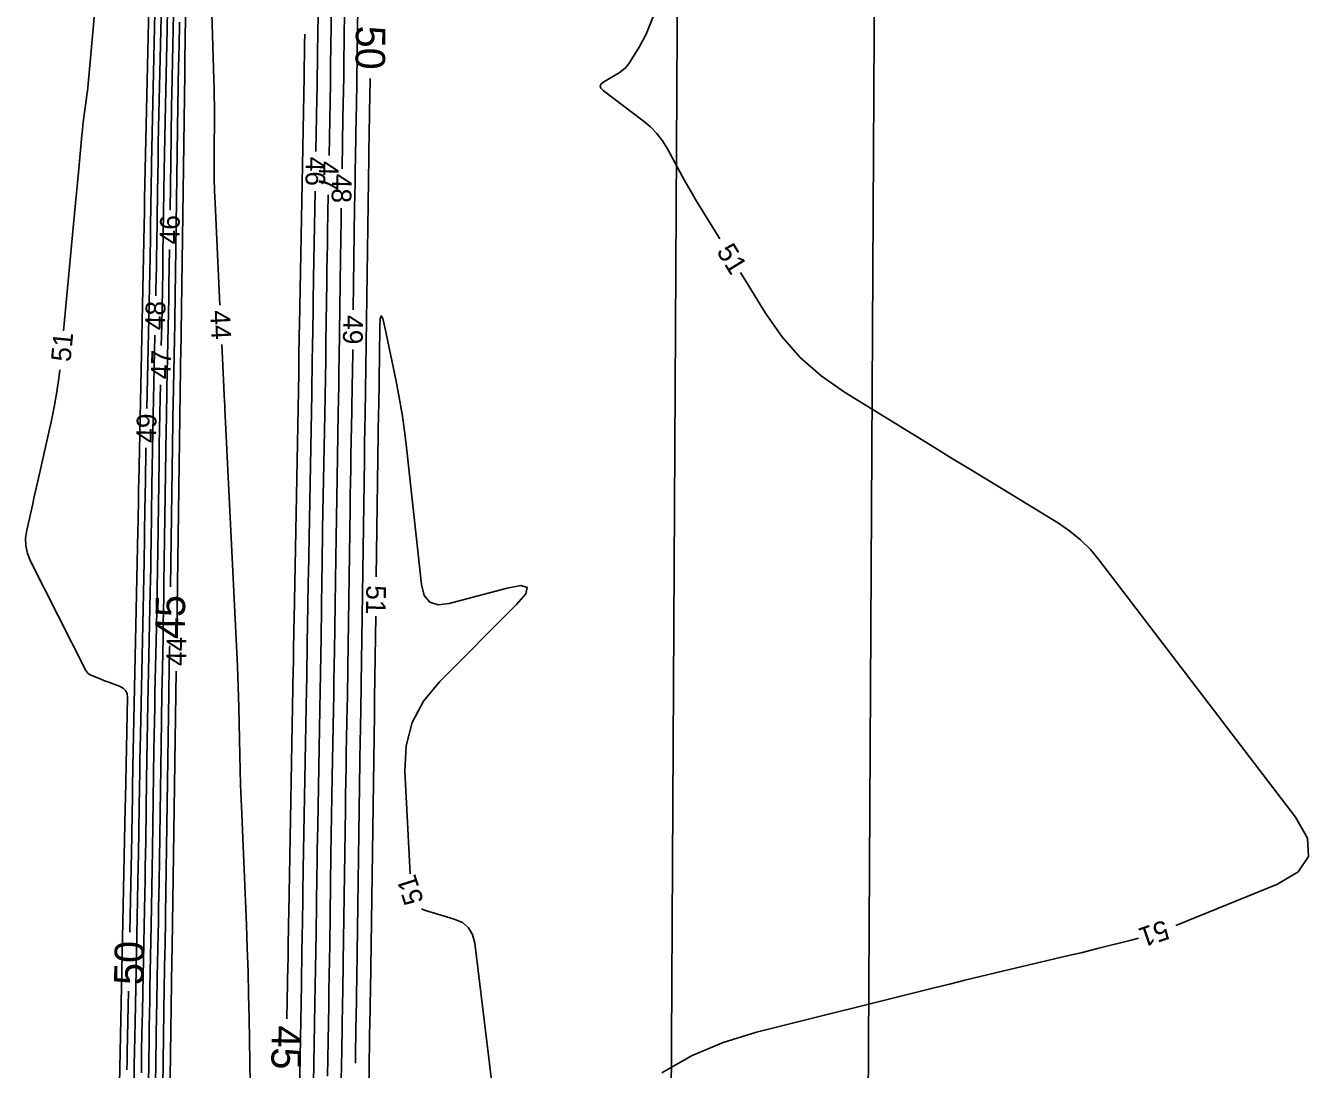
# Model space of a CAD drawing. Extents: x 2384780 to 2405861, y 547869 to 573706.
# Drawn here: x 2395692.7 to 2395822.9, y 553379 to 553485 of the extents above; entities that cross this region are included whole.
import ezdxf

# ---------------------------------------------------------------- set-up
doc = ezdxf.new("R2010")
doc.units = 0
for name, color, linetype in [('Old_Level_60', 7, 'Continuous'), ('Old_Level_61', 7, 'Continuous'), ('Prop Buffer Zone 1', 7, 'Continuous'), ('Prop Buffer Zone 2', 7, 'Continuous')]:
    doc.layers.add(name, color=color, linetype=linetype)

msp = doc.modelspace()

# ---------------------------------------------------------------- linework, layer by layer
at = {"layer": 'Old_Level_60'}
for points in [[(2395709.30325, 553510.1985), (2395708.8915, 553481.42575), (2395708.8895, 553481.2935), (2395708.88725, 553481.16125), (2395708.88475, 553481.029), (2395708.882, 553480.8965), (2395708.8725, 553480.4645), (2395708.8705, 553480.37175), (2395708.86875, 553480.27925), (2395708.86725, 553480.18675), (2395708.86575, 553480.094), (2395708.45525, 553451.4345), (2395708.45325, 553451.30125), (2395708.451, 553451.16775), (2395708.4485, 553451.03425), (2395708.44575, 553450.90075), (2395708.4365, 553450.465), (2395708.4345, 553450.3715), (2395708.43275, 553450.27825), (2395708.43125, 553450.18475), (2395708.42975, 553450.0915), (2395708.04725, 553423.40575)], [(2395696.5645, 553453.96825), (2395697.681, 553465.88875), (2395697.778, 553466.925), (2395697.875, 553467.96125), (2395697.972, 553468.99775), (2395698.06925, 553470.034), (2395698.42525, 553473.8345), (2395698.4765, 553474.352), (2395698.53325, 553474.86875), (2395698.5955, 553475.385), (2395698.66325, 553475.9005), (2395698.8935, 553477.584), (2395698.94075, 553477.94475), (2395698.984, 553478.30625), (2395699.023, 553478.66825), (2395699.05775, 553479.0305), (2395701.1555, 553502.268)], [(2395725.97325, 553456.07975), (2395726.117, 553466.4465), (2395726.13575, 553467.731), (2395726.15575, 553469.01575), (2395726.1775, 553470.30025), (2395726.20075, 553471.58475), (2395726.2795, 553475.78075), (2395726.29575, 553476.68), (2395726.311, 553477.57925), (2395726.325, 553478.47825), (2395726.338, 553479.3775), (2395726.5805, 553497.05025)], [(2395705.97725, 553492.47875), (2395705.507, 553470.969), (2395705.48725, 553470.0235), (2395705.46925, 553469.07775), (2395705.453, 553468.132), (2395705.4385, 553467.18625), (2395705.39425, 553464.0965), (2395705.38425, 553463.4345), (2395705.373, 553462.7725), (2395705.3605, 553462.1105), (2395705.347, 553461.4485), (2395705.01725, 553446.06725)], [(2395724.836, 553470.41025), (2395724.93325, 553475.5985), (2395724.95825, 553476.97575), (2395724.98125, 553478.35275), (2395725.00275, 553479.73), (2395725.02275, 553481.10725), (2395725.16825, 553491.7075)], [(2395758.67225, 553491.521), (2395755.985, 553484.75975), (2395755.769, 553484.24875), (2395755.5315, 553483.74825), (2395755.273, 553483.2585), (2395754.993, 553482.77925), (2395754.0435, 553481.23175), (2395753.8235, 553480.91675), (2395753.57075, 553480.63525), (2395753.28525, 553480.387), (2395752.967, 553480.17225), (2395751.40075, 553479.24525), (2395751.146, 553479.04175), (2395751.053, 553478.8295), (2395751.12125, 553478.60775), (2395751.3515, 553478.377), (2395755.42325, 553475.293), (2395756.154, 553474.67675), (2395756.807, 553473.99375), (2395757.38225, 553473.24425), (2395757.8795, 553472.42825), (2395759.37775, 553469.65325), (2395759.70275, 553469.061), (2395760.03625, 553468.4735), (2395760.37775, 553467.89075), (2395760.7275, 553467.3125), (2395763.1995, 553463.291)], [(2395712.43525, 553456.57425), (2395711.94375, 553466.93625), (2395711.893, 553468.184), (2395711.8595, 553469.432), (2395711.84275, 553470.68025), (2395711.84325, 553471.929), (2395711.87225, 553476.00825), (2395711.87425, 553476.8825), (2395711.8675, 553477.7565), (2395711.85225, 553478.6305), (2395711.8285, 553479.50425), (2395711.4685, 553490.68175)], [(2395723.51825, 553471.75675), (2395723.58625, 553475.38175), (2395723.62025, 553477.254), (2395723.65175, 553479.1265), (2395723.681, 553480.999), (2395723.70775, 553482.87125), (2395723.79175, 553488.988)], [(2395706.52625, 553488.6995), (2395706.2175, 553474.5775), (2395706.1835, 553472.94775), (2395706.15225, 553471.318), (2395706.1245, 553469.688), (2395706.0995, 553468.058), (2395706.02325, 553462.7335), (2395706.006, 553461.5925), (2395705.9865, 553460.4515), (2395705.965, 553459.31075), (2395705.94175, 553458.16975), (2395705.92775, 553457.52575)], [(2395707.11, 553486.60025), (2395707.069, 553484.63725), (2395706.8995, 553476.882), (2395706.86475, 553475.22025), (2395706.833, 553473.55825), (2395706.8045, 553471.89625), (2395706.77925, 553470.23425), (2395706.65775, 553461.76175), (2395706.63025, 553459.94625), (2395706.59925, 553458.13075), (2395706.56525, 553456.31525), (2395706.528, 553454.5), (2395706.48475, 553452.484)], [(2395707.72675, 553486.096), (2395707.69725, 553484.55125), (2395707.665, 553483.00675), (2395707.55475, 553477.961), (2395707.532, 553476.87975), (2395707.5115, 553475.7985), (2395707.493, 553474.71725), (2395707.47625, 553473.636), (2395707.37025, 553466.2225)], [(2395722.183, 553472.15775), (2395722.28425, 553477.56475), (2395722.3055, 553478.7325), (2395722.325, 553479.9), (2395722.34325, 553481.06775), (2395722.36, 553482.2355), (2395722.4125, 553486.05025)], [(2395720.371, 553369.297), (2395720.7115, 553387.592), (2395720.7325, 553388.75525), (2395720.75225, 553389.91825), (2395720.77075, 553391.0815), (2395720.78775, 553392.24475), (2395720.8415, 553396.0445), (2395720.85325, 553396.85875), (2395720.86625, 553397.673), (2395720.88, 553398.48725), (2395720.89475, 553399.3015), (2395721.23575, 553417.58325), (2395721.257, 553418.74775), (2395721.2765, 553419.91225), (2395721.295, 553421.077), (2395721.312, 553422.2415), (2395721.36525, 553426.046), (2395721.377, 553426.86125), (2395721.39, 553427.67625), (2395721.40375, 553428.4915), (2395721.4185, 553429.30675), (2395721.76, 553447.57425), (2395721.78125, 553448.74025), (2395721.80075, 553449.90625), (2395721.81925, 553451.07225), (2395721.836, 553452.2385), (2395721.88875, 553456.04775), (2395721.90075, 553456.864), (2395721.9135, 553457.68025), (2395721.92725, 553458.4965), (2395721.942, 553459.31275), (2395722.108, 553468.1585)], [(2395721.85475, 553373.551), (2395722.0795, 553385.6295), (2395722.112, 553387.425), (2395722.1425, 553389.22025), (2395722.17075, 553391.0155), (2395722.19725, 553392.811), (2395722.28, 553398.676), (2395722.29825, 553399.93275), (2395722.31825, 553401.1895), (2395722.3395, 553402.44625), (2395722.36225, 553403.703), (2395722.5835, 553415.5525), (2395722.61625, 553417.3715), (2395722.647, 553419.19075), (2395722.67575, 553421.01), (2395722.70225, 553422.82925), (2395722.7855, 553428.77225), (2395722.804, 553430.04575), (2395722.824, 553431.319), (2395722.8455, 553432.5925), (2395722.86875, 553433.866), (2395723.08575, 553445.47), (2395723.119, 553447.31475), (2395723.15025, 553449.1595), (2395723.179, 553451.0045), (2395723.20575, 553452.84925), (2395723.2895, 553458.876), (2395723.308, 553460.16725), (2395723.3285, 553461.45875), (2395723.35025, 553462.75), (2395723.37375, 553464.0415), (2395723.44325, 553467.7575)], [(2395723.34725, 553378.27925), (2395723.48075, 553385.44925), (2395723.5085, 553386.9855), (2395723.5345, 553388.522), (2395723.55875, 553390.0585), (2395723.58125, 553391.595), (2395723.711, 553400.77275), (2395723.73975, 553402.73925), (2395723.771, 553404.706), (2395723.80425, 553406.6725), (2395723.83975, 553408.639), (2395723.96825, 553415.52), (2395723.99475, 553416.9945), (2395724.01975, 553418.46925), (2395724.043, 553419.94375), (2395724.0645, 553421.4185), (2395724.1975, 553430.92625), (2395724.227, 553432.94425), (2395724.25875, 553434.96175), (2395724.293, 553436.9795), (2395724.3295, 553438.99725), (2395724.45275, 553445.58825), (2395724.47825, 553447.0005), (2395724.50225, 553448.413), (2395724.52425, 553449.82525), (2395724.54475, 553451.23775), (2395724.6845, 553461.30225), (2395724.71275, 553463.26975), (2395724.74375, 553465.23725), (2395724.7635, 553466.411)], [(2395707.313, 553462.22275), (2395707.263, 553458.736), (2395707.24075, 553457.27275), (2395707.21575, 553455.80975), (2395707.18825, 553454.3465), (2395707.15825, 553452.8835), (2395707.05575, 553448.10425), (2395707.03475, 553447.08), (2395707.0155, 553446.05575), (2395706.99825, 553445.0315), (2395706.9825, 553444.00725), (2395706.75775, 553428.33775), (2395706.73675, 553426.947), (2395706.71325, 553425.55625), (2395706.6875, 553424.16575), (2395706.6595, 553422.775), (2395706.56375, 553418.2325), (2395706.544, 553417.25925), (2395706.526, 553416.28575), (2395706.5095, 553415.31225), (2395706.49475, 553414.33875), (2395706.26, 553397.982), (2395706.24, 553396.65625), (2395706.21775, 553395.3305), (2395706.1935, 553394.00475), (2395706.167, 553392.679), (2395706.07725, 553388.3485), (2395706.05875, 553387.4205), (2395706.04175, 553386.4925), (2395706.02625, 553385.5645), (2395706.01225, 553384.6365), (2395705.7685, 553367.66275)], [(2395765.29425, 553459.88325), (2395767.83675, 553455.7465), (2395769.47975, 553453.3875), (2395771.36125, 553451.267), (2395773.48125, 553449.38525), (2395775.84025, 553447.74225), (2395785.006, 553442.1065), (2395786.7335, 553441.04525), (2395788.46225, 553439.9855), (2395790.192, 553438.9275), (2395791.9225, 553437.87075), (2395797.57725, 553434.42175), (2395798.74525, 553433.634), (2395799.8255, 553432.749), (2395800.81825, 553431.76675), (2395801.72325, 553430.68725), (2395821.6515, 553404.5815), (2395822.85475, 553402.429), (2395822.948, 553400.578), (2395821.931, 553399.0285), (2395819.804, 553397.78075), (2395809.49375, 553393.56375)], [(2395731.74975, 553398.82625), (2395731.228, 553409.2465), (2395731.3465, 553411.808), (2395731.96875, 553414.17575), (2395733.0945, 553416.34975), (2395734.724, 553418.33), (2395742.556, 553426.17125), (2395743.48375, 553427.26525), (2395743.632, 553427.909), (2395743.00025, 553428.10225), (2395741.58925, 553427.8455), (2395735.70575, 553426.271), (2395734.585, 553426.13775), (2395733.74425, 553426.4135), (2395733.18325, 553427.098), (2395732.90225, 553428.191), (2395731.38925, 553442.116), (2395731.18425, 553443.8115), (2395730.9385, 553445.50025), (2395730.65225, 553447.18275), (2395730.32525, 553448.859), (2395729.19025, 553454.32375), (2395728.9755, 553455.199), (2395728.81725, 553455.48225), (2395728.71575, 553455.174), (2395728.67075, 553454.274), (2395728.55975, 553446.2575), (2395728.559, 553446.21525), (2395728.55825, 553446.17275), (2395728.55775, 553446.1305), (2395728.557, 553446.088), (2395728.55425, 553445.94975), (2395728.55375, 553445.92), (2395728.55325, 553445.89025), (2395728.55275, 553445.86075), (2395728.55225, 553445.831), (2395728.31675, 553428.9935)], [(2395705.842, 553453.5265), (2395705.66775, 553445.4015), (2395705.63125, 553443.6175), (2395705.59775, 553441.8335), (2395705.56725, 553440.04925), (2395705.54025, 553438.265), (2395705.45675, 553432.4365), (2395705.43775, 553431.1875), (2395705.4165, 553429.93875), (2395705.3935, 553428.68975), (2395705.36825, 553427.441), (2395705.13025, 553416.13725), (2395705.09125, 553414.21575), (2395705.05575, 553412.29375), (2395705.02325, 553410.372), (2395704.994, 553408.45025), (2395704.904, 553402.17175), (2395704.8835, 553400.8265), (2395704.861, 553399.48125), (2395704.8365, 553398.136), (2395704.8095, 553396.79075), (2395704.6025, 553386.7985), (2395704.56175, 553384.753), (2395704.52425, 553382.70775), (2395704.49, 553380.66225), (2395704.459, 553378.61675)], [(2395715.56575, 553373.0665), (2395715.394, 553384.15425), (2395715.34925, 553386.53), (2395715.289, 553388.90525), (2395715.213, 553391.28025), (2395715.12125, 553393.6545), (2395714.65075, 553404.87575), (2395714.592, 553406.37), (2395714.54125, 553407.86425), (2395714.49825, 553409.359), (2395714.46325, 553410.854), (2395714.362, 553415.738), (2395714.3365, 553416.78425), (2395714.30375, 553417.8305), (2395714.2635, 553418.87625), (2395714.216, 553419.922), (2395712.93875, 553446.01525), (2395712.9355, 553446.0845), (2395712.93275, 553446.154), (2395712.93025, 553446.22325), (2395712.92825, 553446.29275), (2395712.92225, 553446.51925), (2395712.92075, 553446.568), (2395712.919, 553446.6165), (2395712.91675, 553446.665), (2395712.914, 553446.7135), (2395712.86675, 553447.546), (2395712.85675, 553447.7245), (2395712.84725, 553447.903), (2395712.83825, 553448.08125), (2395712.8295, 553448.25975), (2395712.62475, 553452.57875)], [(2395724.7475, 553377.866), (2395724.77275, 553379.35975), (2395724.79975, 553380.85325), (2395724.8905, 553385.73275), (2395724.9095, 553386.77825), (2395724.92725, 553387.82375), (2395724.94375, 553388.8695), (2395724.959, 553389.91525), (2395725.177, 553405.36475), (2395725.198, 553406.7935), (2395725.22075, 553408.2225), (2395725.245, 553409.65125), (2395725.27075, 553411.08), (2395725.35775, 553415.74725), (2395725.376, 553416.7475), (2395725.39275, 553417.7475), (2395725.4085, 553418.74775), (2395725.42325, 553419.748), (2395725.649, 553435.886), (2395725.669, 553437.2455), (2395725.69025, 553438.60475), (2395725.71325, 553439.964), (2395725.738, 553441.32325), (2395725.821, 553445.76325), (2395725.83825, 553446.71475), (2395725.85425, 553447.66625), (2395725.86925, 553448.61775), (2395725.883, 553449.56925), (2395725.91775, 553452.08025)], [(2395702.245, 553377.46), (2395702.8265, 553405.5275), (2395702.82825, 553405.6175), (2395702.83, 553405.70725), (2395702.8315, 553405.797), (2395702.83275, 553405.887), (2395702.837, 553406.1805), (2395702.838, 553406.24325), (2395702.839, 553406.30625), (2395702.84025, 553406.369), (2395702.8415, 553406.432), (2395703.05875, 553416.74525), (2395703.019, 553417.114), (2395702.88325, 553417.4175), (2395702.6515, 553417.65575), (2395702.32325, 553417.82875), (2395701.04675, 553418.30475), (2395700.80775, 553418.39525), (2395700.56975, 553418.48825), (2395700.33275, 553418.584), (2395700.09675, 553418.682), (2395699.32725, 553419.00675), (2395699.173, 553419.0875), (2395699.0395, 553419.19075), (2395698.92725, 553419.31675), (2395698.836, 553419.46525), (2395693.2185, 553430.57425), (2395692.909, 553431.3345), (2395692.74075, 553432.1125), (2395692.7135, 553432.90775), (2395692.82775, 553433.72075), (2395693.431, 553436.405), (2395693.56025, 553436.98025), (2395693.68975, 553437.5555), (2395693.819, 553438.13075), (2395693.94825, 553438.70575), (2395695.37225, 553445.0415), (2395695.6555, 553446.4025), (2395695.895, 553447.77075), (2395696.0905, 553449.14575), (2395696.18275, 553449.9865)], [(2395706.399, 553448.48475), (2395706.3695, 553447.11125), (2395706.337, 553445.528), (2395706.30725, 553443.9445), (2395706.28025, 553442.36125), (2395706.25625, 553440.77775), (2395706.1255, 553431.6565), (2395706.09575, 553429.702), (2395706.06275, 553427.7475), (2395706.0265, 553425.79325), (2395705.987, 553423.83875), (2395705.84625, 553417.1545), (2395705.81725, 553415.72225), (2395705.79075, 553414.28975), (2395705.7665, 553412.85725), (2395705.74475, 553411.425), (2395705.59875, 553401.248), (2395705.56975, 553399.327), (2395705.5375, 553397.406), (2395705.50225, 553395.485), (2395705.464, 553393.56425), (2395705.334, 553387.2895), (2395705.30725, 553385.94475), (2395705.2825, 553384.6), (2395705.26, 553383.2555), (2395705.23975, 553381.91075), (2395705.0795, 553370.76525)], [(2395704.9315, 553442.068), (2395704.93, 553441.99975), (2395704.9065, 553440.861), (2395704.88525, 553439.72225), (2395704.86575, 553438.5835), (2395704.8485, 553437.4445), (2395704.795, 553433.72425), (2395704.783, 553432.927), (2395704.7695, 553432.13), (2395704.75475, 553431.33275), (2395704.73875, 553430.5355), (2395704.36775, 553412.92025), (2395704.34125, 553411.609), (2395704.31675, 553410.298), (2395704.29475, 553408.98675), (2395704.27475, 553407.6755), (2395704.21325, 553403.39225), (2395704.1995, 553402.4745), (2395704.184, 553401.5565), (2395704.16725, 553400.63875), (2395704.149, 553399.721), (2395703.818, 553383.747), (2395703.78875, 553382.28125), (2395703.76175, 553380.81525), (2395703.73725, 553379.34925), (2395703.715, 553377.88325)], [(2395728.26075, 553424.994), (2395728.1435, 553416.61925), (2395728.14125, 553416.46175), (2395728.13875, 553416.3045), (2395728.136, 553416.147), (2395728.13325, 553415.98975), (2395728.1235, 553415.47575), (2395728.12175, 553415.3655), (2395728.11975, 553415.2555), (2395728.118, 553415.14525), (2395728.1165, 553415.035), (2395727.72, 553386.95675), (2395727.71625, 553386.69225), (2395727.712, 553386.4275), (2395727.7075, 553386.16275), (2395727.70275, 553385.89825), (2395727.68675, 553385.03375), (2395727.68325, 553384.84825), (2395727.68025, 553384.663), (2395727.67725, 553384.47775), (2395727.6745, 553384.2925), (2395727.29025, 553357.273)], [(2395707.98375, 553419.40625), (2395707.5825, 553391.4505), (2395707.5805, 553391.315), (2395707.57825, 553391.17975), (2395707.57575, 553391.0445), (2395707.573, 553390.909), (2395707.564, 553390.467), (2395707.562, 553390.37225), (2395707.56025, 553390.2775), (2395707.55875, 553390.18275), (2395707.55725, 553390.088), (2395707.14625, 553361.45775)], [(2395740.8275, 553371.18975), (2395738.3165, 553391.78175), (2395738.09875, 553392.65225), (2395737.679, 553393.35125), (2395737.05725, 553393.8785), (2395736.23325, 553394.234), (2395733.21175, 553395.115), (2395732.89025, 553395.2555)], [(2395805.7085, 553392.27875), (2395805.102, 553392.11575), (2395801.53325, 553391.22525), (2395800.76825, 553391.0355), (2395800.0025, 553390.84825), (2395799.23625, 553390.66325), (2395798.4695, 553390.48075), (2395791.1935, 553388.76125), (2395789.635, 553388.39025), (2395788.07775, 553388.01425), (2395786.5215, 553387.6335), (2395784.96675, 553387.24775), (2395766.90525, 553382.73575), (2395763.536, 553381.70425), (2395760.3335, 553380.3345), (2395757.298, 553378.62675)]]:
    msp.add_lwpolyline(points, dxfattribs=at)
at = {"layer": 'Old_Level_61'}
for points in [[(2395705.3545, 553492.88325), (2395704.7965, 553467.36075), (2395704.791, 553467.099), (2395704.786, 553466.8375), (2395704.7815, 553466.57575), (2395704.7775, 553466.31425), (2395704.76525, 553465.45975), (2395704.7625, 553465.2765), (2395704.7595, 553465.0935), (2395704.756, 553464.91025), (2395704.75225, 553464.72725), (2395704.192, 553438.59825), (2395704.18175, 553438.10475), (2395704.1725, 553437.61125), (2395704.16425, 553437.11775), (2395704.15675, 553436.62425), (2395704.1335, 553435.012), (2395704.12825, 553434.6665), (2395704.1225, 553434.321), (2395704.116, 553433.9755), (2395704.109, 553433.63025), (2395703.60525, 553409.703), (2395703.591, 553409.0025), (2395703.578, 553408.302), (2395703.56625, 553407.6015), (2395703.5555, 553406.901), (2395703.52275, 553404.61275), (2395703.51525, 553404.12225), (2395703.507, 553403.632), (2395703.498, 553403.1415), (2395703.48825, 553402.65125), (2395703.28625, 553392.90475)], [(2395708.33425, 553485.3055), (2395708.32125, 553484.467), (2395708.307, 553483.6285), (2395708.291, 553482.79), (2395708.2735, 553481.95175), (2395708.2135, 553479.21275), (2395708.20125, 553478.62575), (2395708.19025, 553478.039), (2395708.18, 553477.452), (2395708.171, 553476.865), (2395707.85925, 553455.08525), (2395707.847, 553454.287), (2395707.8335, 553453.48875), (2395707.8185, 553452.6905), (2395707.802, 553451.89225), (2395707.74625, 553449.2845), (2395707.73475, 553448.72575), (2395707.72425, 553448.167), (2395707.71475, 553447.60825), (2395707.70625, 553447.0495), (2395707.43275, 553427.973)], [(2395719.24225, 553384.1115), (2395719.3435, 553389.5545), (2395719.35325, 553390.0855), (2395719.36225, 553390.6165), (2395719.3705, 553391.1475), (2395719.37825, 553391.6785), (2395719.40275, 553393.41325), (2395719.40825, 553393.785), (2395719.41425, 553394.1565), (2395719.4205, 553394.52825), (2395719.42725, 553394.9), (2395719.88825, 553419.614), (2395719.8975, 553420.124), (2395719.90625, 553420.63375), (2395719.91425, 553421.14375), (2395719.92175, 553421.65375), (2395719.945, 553423.31975), (2395719.95025, 553423.6765), (2395719.95575, 553424.0335), (2395719.96175, 553424.3905), (2395719.96825, 553424.7475), (2395720.4345, 553449.67825), (2395720.44325, 553450.1655), (2395720.4515, 553450.653), (2395720.45925, 553451.14025), (2395720.46625, 553451.6275), (2395720.48825, 553453.2195), (2395720.49325, 553453.56075), (2395720.4985, 553453.90175), (2395720.5045, 553454.243), (2395720.5105, 553454.584), (2395720.98225, 553479.74775), (2395720.99075, 553480.21075), (2395720.9985, 553480.67375), (2395721.00575, 553481.13675), (2395721.01225, 553481.59975), (2395721.033, 553483.11225), (2395721.03775, 553483.43625), (2395721.04275, 553483.76025), (2395721.04825, 553484.0845), (2395721.0485, 553484.095)], [(2395726.18825, 553379.596), (2395726.2, 553380.38525), (2395726.214, 553381.2645), (2395726.22875, 553382.14375), (2395726.24475, 553383.023), (2395726.29825, 553385.89475), (2395726.30925, 553386.51025), (2395726.31975, 553387.12575), (2395726.3295, 553387.74125), (2395726.3385, 553388.3565), (2395726.646, 553410.15275), (2395726.65775, 553410.94575), (2395726.67025, 553411.739), (2395726.68375, 553412.532), (2395726.698, 553413.325), (2395726.7465, 553415.91575), (2395726.7565, 553416.47075), (2395726.76575, 553417.026), (2395726.7745, 553417.58125), (2395726.78275, 553418.13625), (2395727.1005, 553440.84575), (2395727.11075, 553441.54675), (2395727.12175, 553442.2475), (2395727.13375, 553442.94825), (2395727.14625, 553443.649), (2395727.18925, 553445.9385), (2395727.198, 553446.429), (2395727.20625, 553446.9195), (2395727.214, 553447.41), (2395727.221, 553447.90075), (2395727.54975, 553471.59075), (2395727.5585, 553472.1925), (2395727.56775, 553472.79425), (2395727.578, 553473.39575), (2395727.589, 553473.9975), (2395727.62575, 553475.963), (2395727.6335, 553476.38425), (2395727.6405, 553476.8055), (2395727.647, 553477.22675), (2395727.65325, 553477.648), (2395727.67975, 553479.58475)], [(2395707.33725, 553421.97375), (2395707.3345, 553421.84), (2395707.282, 553419.34925), (2395707.27125, 553418.8155), (2395707.26125, 553418.28175), (2395707.25225, 553417.748), (2395707.24425, 553417.21425), (2395706.92125, 553394.71625), (2395706.91025, 553393.98575), (2395706.898, 553393.25525), (2395706.88475, 553392.5245), (2395706.87, 553391.794), (2395706.82075, 553389.40775), (2395706.8105, 553388.8965), (2395706.801, 553388.385), (2395706.7925, 553387.87375), (2395706.78475, 553387.36225), (2395706.45725, 553364.56025)], [(2395703.162, 553386.906), (2395703.03325, 553380.6955), (2395703.01575, 553379.80925), (2395702.9995, 553378.92275)]]:
    msp.add_lwpolyline(points, dxfattribs=at)
at = {"layer": 'Prop Buffer Zone 1'}
msp.add_lwpolyline([(2395754.37725, 552972.9875), (2395756.97675, 553145.826), (2395759.027, 553514.71225), (2395763.5465, 553713.787)], dxfattribs=at)
at = {"layer": 'Prop Buffer Zone 2'}
msp.add_lwpolyline([(2395774.38575, 552973.39875), (2395776.976, 553145.62), (2395779.02575, 553514.42975), (2395783.54125, 553713.333)], dxfattribs=at)

# ---------------------------------------------------------------- texts
at = {"layer": 'Old_Level_60'}
for s, rotation, p in [('46', 268.9261306, (2395721.17325, 553471.65675)), ('47', 268.9261306, (2395722.50775, 553471.2085)), ('48', 268.964075, (2395723.82625, 553469.93225)), ('46', 89.1793806, (2395708.32025, 553462.72825)), ('51', 301.5781694, (2395762.80125, 553462.02925)), ('48', 88.7717, (2395706.8525, 553454.00125)), ('44', 272.7151222, (2395711.461, 553456.0075)), ('49', 269.2053583, (2395724.96625, 553455.574)), ('51', 84.524825, (2395697.26525, 553450.753)), ('47', 88.7717, (2395707.411, 553449.03025)), ('49', 88.7717, (2395705.94225, 553442.56625)), ('51', 269.1981056, (2395727.30475, 553428.1415)), ('44', 89.0921083, (2395708.99475, 553419.91)), ('51', 107.7121889, (2395733.14875, 553396.05325)), ('51', 198.7500083, (2395808.373, 553394.174))]:
    msp.add_text(s, height=2, rotation=rotation, dxfattribs=at).set_placement(p)
at = {"layer": 'Old_Level_61'}
for s, rotation, p in [('50', 269.2131583, (2395726.2535, 553484.96675)), ('45', 89.0881667, (2395708.85275, 553422.6465)), ('50', 88.8128583, (2395704.675, 553387.51275)), ('45', 268.9333083, (2395717.7295, 553383.4425))]:
    msp.add_text(s, height=3, rotation=rotation, dxfattribs=at).set_placement(p)

doc.saveas('drawing.dxf')
